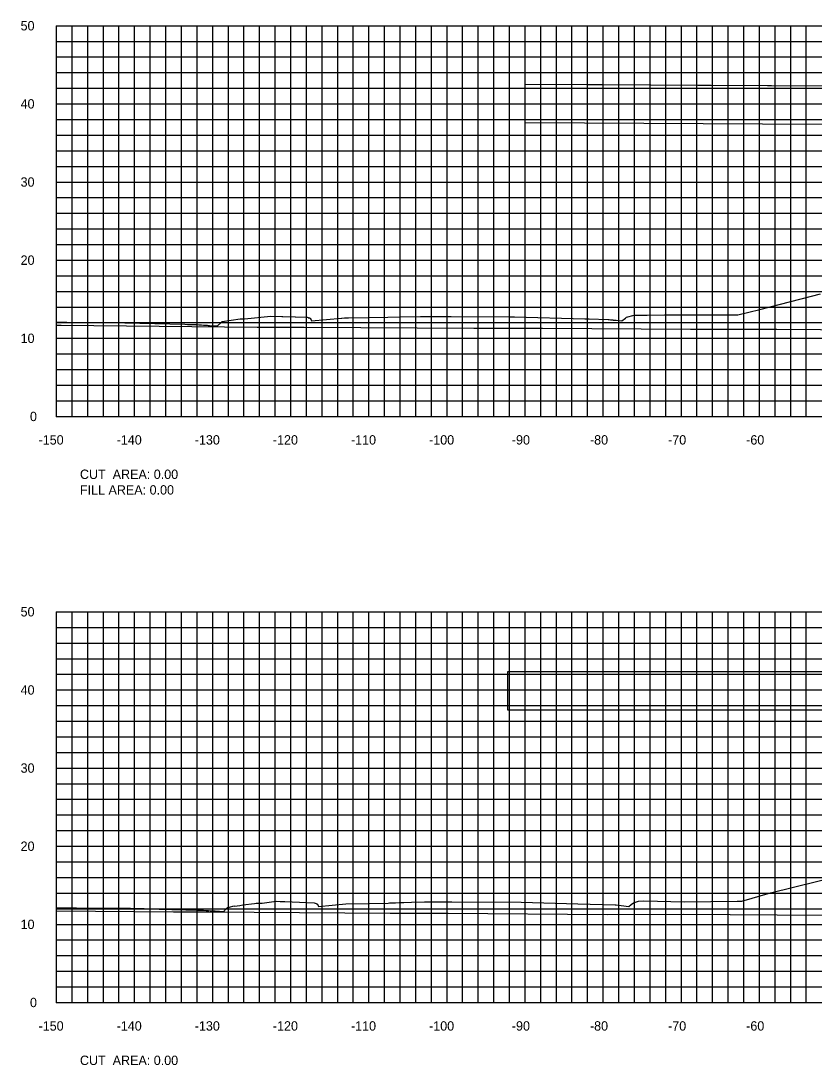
# Model space of a CAD drawing. Extents: x 1800880 to 1818864, y 245271 to 250560.
# Drawn here: x 1810296.4 to 1810398, y 250091.4 to 250225 of the extents above; entities that cross this region are included whole.
import ezdxf

# ---------------------------------------------------------------- set-up
doc = ezdxf.new("R2010")
doc.units = 0
for name, color, linetype in [('33', 7, 'Continuous'), ('CL-CNST', 7, 'Continuous'), ('DESIGN - DRAINAGE - Bridges', 7, 'Continuous'), ('DRAINAGETXT', 7, 'Continuous'), ('Level 46', 7, 'Continuous'), ('Level 62', 7, 'Continuous'), ('TOPO', 7, 'Continuous')]:
    doc.layers.add(name, color=color, linetype=linetype)

msp = doc.modelspace()

# ---------------------------------------------------------------- linework, layer by layer
at = {"layer": 'CL-CNST'}
for points in [[(1810301, 250186.49), (1810302.31, 250186.49), (1810305.99, 250186.46), (1810309.74, 250186.41), (1810317.41, 250186.22), (1810317.75, 250186.21), (1810318.12, 250186.2), (1810318.52, 250186.19), (1810318.86, 250186.18), (1810319.22, 250186.16), (1810319.56, 250186.14), (1810319.82, 250186.12), (1810320.02, 250186.11), (1810320.18, 250186.1), (1810320.31, 250186.09), (1810320.42, 250186.08), (1810320.51, 250186.08), (1810320.59, 250186.07), (1810321.6, 250186.01), (1810322.03, 250186.41), (1810322.14, 250186.5), (1810322.18, 250186.58), (1810322.22, 250186.58), (1810324.53, 250186.9), (1810324.84, 250186.9), (1810325.06, 250186.9), (1810328.42, 250187.27), (1810329.85, 250187.22), (1810329.96, 250187.22), (1810331.57, 250187.18), (1810331.6, 250187.18), (1810333.09, 250187.12), (1810333.2, 250187.07), (1810333.21, 250187.07), (1810333.21, 250187.07), (1810333.22, 250187.07), (1810333.23, 250187.06), (1810333.24, 250187.06), (1810333.25, 250187.06), (1810333.26, 250187.06), (1810333.27, 250187.06), (1810333.29, 250187.05), (1810333.31, 250187.05), (1810333.33, 250187.05), (1810333.35, 250187.04), (1810333.38, 250187.04), (1810333.41, 250187.03), (1810333.45, 250187.02), (1810333.5, 250187.01), (1810333.51, 250187.01), (1810333.51, 250187), (1810333.52, 250186.96), (1810333.53, 250186.93), (1810333.54, 250186.9), (1810333.54, 250186.88), (1810333.55, 250186.86), (1810333.64, 250186.66), (1810337.48, 250187), (1810337.54, 250187.01), (1810337.87, 250187.05), (1810338.03, 250187.05), (1810338.38, 250187.05), (1810343.4, 250187.15), (1810345.04, 250187.18), (1810347.6, 250187.22), (1810351.53, 250187.21), (1810359.05, 250187.18), (1810359.64, 250187.16), (1810368.64, 250186.92), (1810369.21, 250186.91), (1810371.64, 250186.84), (1810371.78, 250186.83), (1810371.92, 250186.81), (1810372.03, 250186.8), (1810372.13, 250186.79), (1810372.21, 250186.78), (1810372.28, 250186.77), (1810372.35, 250186.77), (1810372.41, 250186.76), (1810372.46, 250186.76), (1810372.51, 250186.75), (1810372.56, 250186.75), (1810372.6, 250186.74), (1810372.64, 250186.74), (1810373.4, 250186.66), (1810373.85, 250187.02), (1810374, 250187.13), (1810374.96, 250187.39), (1810375.02, 250187.39), (1810375.06, 250187.39), (1810376.18, 250187.37), (1810376.64, 250187.37), (1810378.85, 250187.44), (1810387.74, 250187.45), (1810388.09, 250187.45), (1810388.24, 250187.45), (1810391.05, 250188.13), (1810398.8, 250190.13)], [(1810301, 250111.55), (1810303.55, 250111.56), (1810308.78, 250111.5), (1810310.49, 250111.48), (1810313.99, 250111.4), (1810314.15, 250111.39), (1810314.32, 250111.39), (1810314.5, 250111.38), (1810314.71, 250111.38), (1810314.93, 250111.37), (1810315.18, 250111.36), (1810315.46, 250111.36), (1810315.77, 250111.35), (1810316.13, 250111.34), (1810316.53, 250111.33), (1810317, 250111.32), (1810317.54, 250111.3), (1810318.18, 250111.28), (1810318.95, 250111.26), (1810319.74, 250111.24), (1810319.8, 250111.24), (1810320.18, 250111.21), (1810320.46, 250111.19), (1810320.69, 250111.18), (1810320.86, 250111.17), (1810321.01, 250111.16), (1810321.13, 250111.15), (1810321.24, 250111.14), (1810321.32, 250111.14), (1810322.45, 250111.06), (1810322.49, 250111.19), (1810322.89, 250111.57), (1810322.95, 250111.57), (1810323.14, 250111.62), (1810323.72, 250111.78), (1810323.77, 250111.77), (1810324.47, 250111.86), (1810324.87, 250111.91), (1810326.34, 250112.09), (1810326.57, 250112.13), (1810326.81, 250112.13), (1810327.14, 250112.14), (1810327.31, 250112.16), (1810329.11, 250112.38), (1810329.63, 250112.37), (1810330.15, 250112.36), (1810330.24, 250112.36), (1810333.98, 250112.2), (1810334.25, 250112.08), (1810334.27, 250112.08), (1810334.28, 250112.08), (1810334.3, 250112.07), (1810334.32, 250112.07), (1810334.35, 250112.07), (1810334.35, 250112.07), (1810334.36, 250112.05), (1810334.38, 250112.04), (1810334.39, 250112.03), (1810334.4, 250112.02), (1810334.42, 250112), (1810334.55, 250111.73), (1810338.04, 250112.04), (1810341.09, 250112.08), (1810343.46, 250112.16), (1810343.62, 250112.17), (1810343.63, 250112.17), (1810343.83, 250112.17), (1810344.09, 250112.17), (1810344.21, 250112.18), (1810344.41, 250112.18), (1810344.86, 250112.21), (1810345.43, 250112.23), (1810345.48, 250112.23), (1810346.45, 250112.26), (1810348.1, 250112.3), (1810348.13, 250112.3), (1810348.5, 250112.31), (1810351.63, 250112.3), (1810360.51, 250112.26), (1810367.76, 250112.05), (1810372.52, 250111.92), (1810372.58, 250111.91), (1810372.67, 250111.91), (1810374.27, 250111.73), (1810374.58, 250111.97), (1810374.89, 250112.2), (1810375.52, 250112.38), (1810376.18, 250112.42), (1810376.2, 250112.42), (1810381.4, 250112.3), (1810388.14, 250112.39), (1810388.26, 250112.4), (1810388.72, 250112.4), (1810388.75, 250112.4), (1810392.41, 250113.45), (1810401.6, 250115.74)]]:
    msp.add_lwpolyline(points, dxfattribs=at)
at = {"layer": 'DESIGN - DRAINAGE - Bridges'}
for p, q in [((1810300.94, 250224.43), (1810301, 250224.43)), ((1810301, 250174.43), (1810301, 250224.43)), ((1810300.94, 250214.43), (1810301, 250214.43)), ((1810300.94, 250204.43), (1810301, 250204.43)), ((1810300.94, 250194.43), (1810301, 250194.43)), ((1810300.94, 250184.43), (1810301, 250184.43)), ((1810300.94, 250174.43), (1810301, 250174.43)), ((1810301, 250174.43), (1810601, 250174.43)), ((1810301, 250174.37), (1810301, 250174.43)), ((1810311, 250174.37), (1810311, 250174.43)), ((1810321, 250174.37), (1810321, 250174.43)), ((1810331, 250174.37), (1810331, 250174.43)), ((1810341, 250174.37), (1810341, 250174.43)), ((1810351, 250174.37), (1810351, 250174.43)), ((1810361, 250174.37), (1810361, 250174.43)), ((1810371, 250174.37), (1810371, 250174.43)), ((1810381, 250174.37), (1810381, 250174.43)), ((1810391, 250174.37), (1810391, 250174.43)), ((1810300.94, 250149.43), (1810301, 250149.43)), ((1810301, 250099.43), (1810301, 250149.43)), ((1810300.94, 250139.43), (1810301, 250139.43)), ((1810300.94, 250129.43), (1810301, 250129.43)), ((1810300.94, 250119.43), (1810301, 250119.43)), ((1810300.94, 250109.43), (1810301, 250109.43)), ((1810300.94, 250099.43), (1810301, 250099.43)), ((1810301, 250099.43), (1810601, 250099.43)), ((1810301, 250099.37), (1810301, 250099.43)), ((1810311, 250099.37), (1810311, 250099.43)), ((1810321, 250099.37), (1810321, 250099.43)), ((1810331, 250099.37), (1810331, 250099.43)), ((1810341, 250099.37), (1810341, 250099.43)), ((1810351, 250099.37), (1810351, 250099.43)), ((1810361, 250099.37), (1810361, 250099.43)), ((1810371, 250099.37), (1810371, 250099.43)), ((1810381, 250099.37), (1810381, 250099.43)), ((1810391, 250099.37), (1810391, 250099.43))]:
    msp.add_line(p, q, dxfattribs=at)
at = {"layer": 'Level 46'}
for p, q in [((1810301, 250224.43), (1810601, 250224.43)), ((1810301, 250174.43), (1810301, 250224.43)), ((1810303, 250174.43), (1810303, 250224.43)), ((1810305, 250174.43), (1810305, 250224.43)), ((1810307, 250174.43), (1810307, 250224.43)), ((1810309, 250174.43), (1810309, 250224.43)), ((1810311, 250174.43), (1810311, 250224.43)), ((1810313, 250174.43), (1810313, 250224.43)), ((1810315, 250174.43), (1810315, 250224.43)), ((1810317, 250174.43), (1810317, 250224.43)), ((1810319, 250174.43), (1810319, 250224.43)), ((1810321, 250174.43), (1810321, 250224.43)), ((1810323, 250174.43), (1810323, 250224.43)), ((1810325, 250174.43), (1810325, 250224.43)), ((1810327, 250174.43), (1810327, 250224.43)), ((1810329, 250174.43), (1810329, 250224.43)), ((1810331, 250174.43), (1810331, 250224.43)), ((1810333, 250174.43), (1810333, 250224.43)), ((1810335, 250174.43), (1810335, 250224.43)), ((1810337, 250174.43), (1810337, 250224.43)), ((1810339, 250174.43), (1810339, 250224.43)), ((1810341, 250174.43), (1810341, 250224.43)), ((1810343, 250174.43), (1810343, 250224.43)), ((1810345, 250174.43), (1810345, 250224.43)), ((1810347, 250174.43), (1810347, 250224.43)), ((1810349, 250174.43), (1810349, 250224.43)), ((1810351, 250174.43), (1810351, 250224.43)), ((1810353, 250174.43), (1810353, 250224.43)), ((1810355, 250174.43), (1810355, 250224.43)), ((1810357, 250174.43), (1810357, 250224.43)), ((1810359, 250174.43), (1810359, 250224.43)), ((1810361, 250174.43), (1810361, 250224.43)), ((1810363, 250174.43), (1810363, 250224.43)), ((1810365, 250174.43), (1810365, 250224.43)), ((1810367, 250174.43), (1810367, 250224.43)), ((1810369, 250174.43), (1810369, 250224.43)), ((1810371, 250174.43), (1810371, 250224.43)), ((1810373, 250174.43), (1810373, 250224.43)), ((1810375, 250174.43), (1810375, 250224.43)), ((1810377, 250174.43), (1810377, 250224.43)), ((1810379, 250174.43), (1810379, 250224.43)), ((1810381, 250174.43), (1810381, 250224.43)), ((1810383, 250174.43), (1810383, 250224.43)), ((1810385, 250174.43), (1810385, 250224.43)), ((1810387, 250174.43), (1810387, 250224.43)), ((1810389, 250174.43), (1810389, 250224.43)), ((1810391, 250174.43), (1810391, 250224.43)), ((1810393, 250174.43), (1810393, 250224.43)), ((1810395, 250174.43), (1810395, 250224.43)), ((1810397, 250174.43), (1810397, 250224.43)), ((1810301, 250222.43), (1810601, 250222.43)), ((1810301, 250220.43), (1810601, 250220.43)), ((1810301, 250218.43), (1810601, 250218.43)), ((1810301, 250216.43), (1810601, 250216.43)), ((1810301, 250214.43), (1810601, 250214.43)), ((1810301, 250212.43), (1810601, 250212.43)), ((1810301, 250210.43), (1810601, 250210.43)), ((1810301, 250208.43), (1810601, 250208.43)), ((1810301, 250206.43), (1810601, 250206.43)), ((1810301, 250204.43), (1810601, 250204.43)), ((1810301, 250202.43), (1810601, 250202.43)), ((1810301, 250200.43), (1810601, 250200.43)), ((1810301, 250198.43), (1810601, 250198.43)), ((1810301, 250196.43), (1810601, 250196.43)), ((1810301, 250194.43), (1810601, 250194.43)), ((1810301, 250192.43), (1810601, 250192.43)), ((1810301, 250190.43), (1810601, 250190.43)), ((1810301, 250188.43), (1810601, 250188.43)), ((1810301, 250186.43), (1810601, 250186.43)), ((1810301, 250184.43), (1810601, 250184.43)), ((1810301, 250182.43), (1810601, 250182.43)), ((1810301, 250180.43), (1810601, 250180.43)), ((1810301, 250178.43), (1810601, 250178.43)), ((1810301, 250176.43), (1810601, 250176.43)), ((1810301, 250174.43), (1810601, 250174.43)), ((1810301, 250149.43), (1810601, 250149.43)), ((1810301, 250099.43), (1810301, 250149.43)), ((1810303, 250099.43), (1810303, 250149.43)), ((1810305, 250099.43), (1810305, 250149.43)), ((1810307, 250099.43), (1810307, 250149.43)), ((1810309, 250099.43), (1810309, 250149.43)), ((1810311, 250099.43), (1810311, 250149.43)), ((1810313, 250099.43), (1810313, 250149.43)), ((1810315, 250099.43), (1810315, 250149.43)), ((1810317, 250099.43), (1810317, 250149.43)), ((1810319, 250099.43), (1810319, 250149.43)), ((1810321, 250099.43), (1810321, 250149.43)), ((1810323, 250099.43), (1810323, 250149.43)), ((1810325, 250099.43), (1810325, 250149.43)), ((1810327, 250099.43), (1810327, 250149.43)), ((1810329, 250099.43), (1810329, 250149.43)), ((1810331, 250099.43), (1810331, 250149.43)), ((1810333, 250099.43), (1810333, 250149.43)), ((1810335, 250099.43), (1810335, 250149.43)), ((1810337, 250099.43), (1810337, 250149.43)), ((1810339, 250099.43), (1810339, 250149.43)), ((1810341, 250099.43), (1810341, 250149.43)), ((1810343, 250099.43), (1810343, 250149.43)), ((1810345, 250099.43), (1810345, 250149.43)), ((1810347, 250099.43), (1810347, 250149.43)), ((1810349, 250099.43), (1810349, 250149.43)), ((1810351, 250099.43), (1810351, 250149.43)), ((1810353, 250099.43), (1810353, 250149.43)), ((1810355, 250099.43), (1810355, 250149.43)), ((1810357, 250099.43), (1810357, 250149.43)), ((1810359, 250099.43), (1810359, 250149.43)), ((1810361, 250099.43), (1810361, 250149.43)), ((1810363, 250099.43), (1810363, 250149.43)), ((1810365, 250099.43), (1810365, 250149.43)), ((1810367, 250099.43), (1810367, 250149.43)), ((1810369, 250099.43), (1810369, 250149.43)), ((1810371, 250099.43), (1810371, 250149.43)), ((1810373, 250099.43), (1810373, 250149.43)), ((1810375, 250099.43), (1810375, 250149.43)), ((1810377, 250099.43), (1810377, 250149.43)), ((1810379, 250099.43), (1810379, 250149.43)), ((1810381, 250099.43), (1810381, 250149.43)), ((1810383, 250099.43), (1810383, 250149.43)), ((1810385, 250099.43), (1810385, 250149.43)), ((1810387, 250099.43), (1810387, 250149.43)), ((1810389, 250099.43), (1810389, 250149.43)), ((1810391, 250099.43), (1810391, 250149.43)), ((1810393, 250099.43), (1810393, 250149.43)), ((1810395, 250099.43), (1810395, 250149.43)), ((1810397, 250099.43), (1810397, 250149.43)), ((1810301, 250147.43), (1810601, 250147.43)), ((1810301, 250145.43), (1810601, 250145.43)), ((1810301, 250143.43), (1810601, 250143.43)), ((1810301, 250141.43), (1810601, 250141.43)), ((1810301, 250139.43), (1810601, 250139.43)), ((1810301, 250137.43), (1810601, 250137.43)), ((1810301, 250135.43), (1810601, 250135.43)), ((1810301, 250133.43), (1810601, 250133.43)), ((1810301, 250131.43), (1810601, 250131.43)), ((1810301, 250129.43), (1810601, 250129.43)), ((1810301, 250127.43), (1810601, 250127.43)), ((1810301, 250125.43), (1810601, 250125.43)), ((1810301, 250123.43), (1810601, 250123.43)), ((1810301, 250121.43), (1810601, 250121.43)), ((1810301, 250119.43), (1810601, 250119.43)), ((1810301, 250117.43), (1810601, 250117.43)), ((1810301, 250115.43), (1810601, 250115.43)), ((1810301, 250113.43), (1810601, 250113.43)), ((1810301, 250111.43), (1810601, 250111.43)), ((1810301, 250109.43), (1810601, 250109.43)), ((1810301, 250107.43), (1810601, 250107.43)), ((1810301, 250105.43), (1810601, 250105.43)), ((1810301, 250103.43), (1810601, 250103.43)), ((1810301, 250101.43), (1810601, 250101.43)), ((1810301, 250099.43), (1810601, 250099.43))]:
    msp.add_line(p, q, dxfattribs=at)
at = {"layer": 'Level 62'}
for points in [[(1810361, 250216.95), (1810371.05, 250216.9), (1810383.11, 250216.83), (1810427.75, 250216.6), (1810439.75, 250216.34), (1810449.75, 250216.12), (1810451, 250216.09)], [(1810301, 250186.11), (1810301.6, 250186.11), (1810326.67, 250185.87), (1810332.72, 250185.86), (1810354.42, 250185.72), (1810363.21, 250185.72), (1810382.18, 250185.59), (1810393.22, 250185.6), (1810409.94, 250185.49), (1810422.88, 250185.53), (1810437.69, 250185.48), (1810452.25, 250185.55), (1810465.45, 250185.57), (1810481.41, 250185.66), (1810493.2, 250185.45), (1810510.38, 250185.55), (1810520.96, 250185.67), (1810530.7, 250185.6), (1810548.71, 250185.71), (1810558.18, 250185.87), (1810576.47, 250185.98), (1810585.61, 250185.73), (1810601, 250185.83)], [(1810358.77, 250141.8), (1810368.82, 250141.8), (1810380.88, 250141.8), (1810427.75, 250141.8), (1810439.75, 250141.53), (1810449.75, 250141.31), (1810451, 250141.29)], [(1810301, 250111.15), (1810315.98, 250111.01), (1810320.5, 250111.01), (1810343.74, 250110.86), (1810351.13, 250110.85), (1810371.49, 250110.71), (1810381.26, 250110.73), (1810399.25, 250110.6), (1810411.02, 250110.64), (1810427, 250110.59), (1810440.48, 250110.65), (1810454.76, 250110.67), (1810469.71, 250110.75), (1810482.51, 250110.53), (1810498.75, 250110.62), (1810510.27, 250110.75), (1810520.89, 250110.68), (1810538.02, 250110.78), (1810548.37, 250110.96), (1810565.78, 250111.06), (1810575.82, 250110.79), (1810593.53, 250110.9), (1810601, 250110.64)]]:
    msp.add_lwpolyline(points, dxfattribs=at)
at = {"layer": 'TOPO'}
for points in [[(1810415.75, 250211.7), (1810391.38, 250211.83), (1810361, 250211.99), (1810361, 250216.95), (1810377.08, 250216.87), (1810415.75, 250216.66), (1810427.75, 250216.6), (1810439.75, 250216.34), (1810449.75, 250216.12), (1810451, 250216.09), (1810451, 250211.13), (1810449.75, 250211.16), (1810439.75, 250211.38), (1810427.75, 250211.64)], [(1810415.75, 250136.84), (1810380.88, 250136.84), (1810358.77, 250136.84), (1810358.77, 250141.8), (1810380.88, 250141.8), (1810415.75, 250141.8), (1810427.75, 250141.8), (1810439.75, 250141.53), (1810449.75, 250141.31), (1810451, 250141.29), (1810451, 250136.33), (1810449.75, 250136.35), (1810439.75, 250136.57), (1810427.75, 250136.84)]]:
    msp.add_lwpolyline(points, close=True, dxfattribs=at)

# ---------------------------------------------------------------- texts
for s, p in [('-150', (1810298.7, 250170.83)), ('-140', (1810308.7, 250170.83)), ('-130', (1810318.7, 250170.83)), ('-120', (1810328.7, 250170.83)), ('-110', (1810338.7, 250170.83)), ('-100', (1810348.7, 250170.83)), ('-90', (1810359.3, 250170.83)), ('-80', (1810369.3, 250170.83)), ('-70', (1810379.3, 250170.83)), ('-60', (1810389.3, 250170.83)), ('-150', (1810298.7, 250095.83)), ('-140', (1810308.7, 250095.83)), ('-130', (1810318.7, 250095.83)), ('-120', (1810328.7, 250095.83)), ('-110', (1810338.7, 250095.83)), ('-100', (1810348.7, 250095.83)), ('-90', (1810359.3, 250095.83)), ('-80', (1810369.3, 250095.83)), ('-70', (1810379.3, 250095.83)), ('-60', (1810389.3, 250095.83))]:
    msp.add_text(s, height=1.2).set_placement(p)
at = {"layer": '33'}
for s, p in [('50', (1810296.4, 250223.83)), ('40', (1810296.4, 250213.83)), ('30', (1810296.4, 250203.83)), ('20', (1810296.4, 250193.83)), ('10', (1810296.4, 250183.83)), ('0', (1810297.6, 250173.83)), ('50', (1810296.4, 250148.83)), ('40', (1810296.4, 250138.83)), ('30', (1810296.4, 250128.83)), ('20', (1810296.4, 250118.83)), ('10', (1810296.4, 250108.83)), ('0', (1810297.6, 250098.83))]:
    msp.add_text(s, height=1.2, dxfattribs=at).set_placement(p)
at = {"layer": 'DESIGN - DRAINAGE - Bridges'}
for p in [(1810301, 250174.43), (1810301, 250099.43)]:
    msp.add_text('-', height=0.0001, dxfattribs=at).set_placement(p)
at = {"layer": 'DRAINAGETXT'}
for s, p in [('CUT  AREA: 0.00', (1810304, 250166.43)), ('FILL AREA: 0.00', (1810304, 250164.43)), ('CUT  AREA: 0.00', (1810304, 250091.43))]:
    msp.add_text(s, height=1.2, dxfattribs=at).set_placement(p)

doc.saveas('drawing.dxf')
